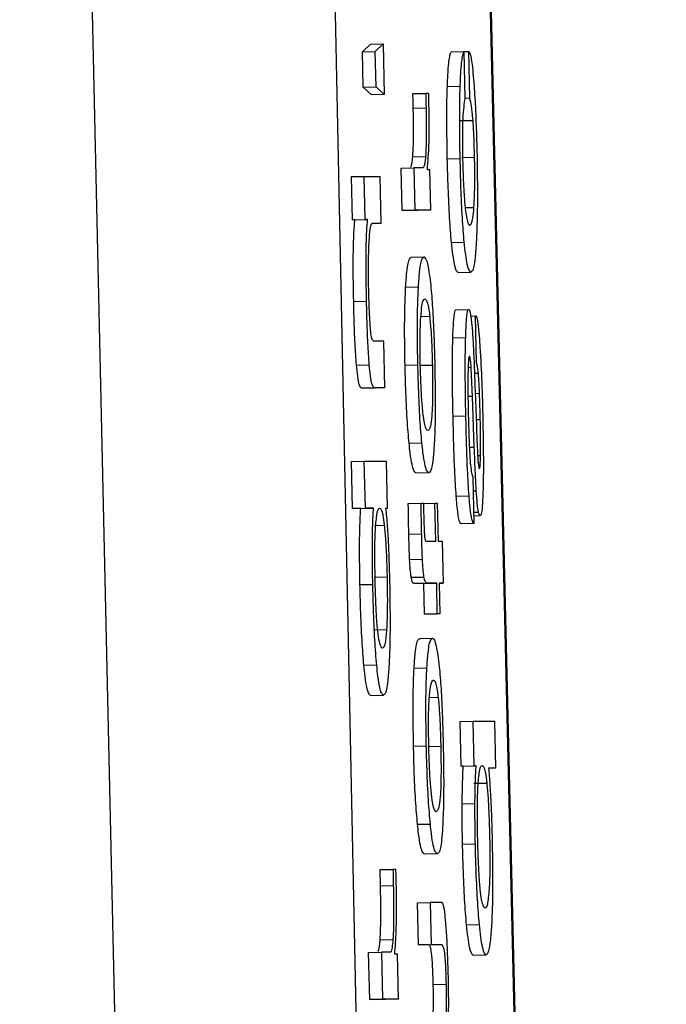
# Model space of a CAD drawing. Header units: inches. Extents: x 170 to 288, y 234 to 248.
# Tile 407 of 480: x 256.39484 to 256.40146, y 243.97929 to 243.98936. Entities that reach past the tile are written whole.
import ezdxf

# ---------------------------------------------------------------- set-up
doc = ezdxf.new("R2010")
doc.units = ezdxf.units.IN
doc.header["$LTSCALE"] = 0.25
doc.header["$MEASUREMENT"] = 0
doc.layers.add('STANDARD Z GUIDE MOTOR RH', color=7, linetype='Continuous')

msp = doc.modelspace()

# ---------------------------------------------------------------- linework, layer by layer
at = {"layer": 'STANDARD Z GUIDE MOTOR RH'}
for p, q in [((256.397288, 243.914163), (256.394841, 244.022283)), ((256.397394, 244.022241), (256.399617, 243.914149)), ((256.398873, 244.022257), (256.401442, 243.914155)), ((256.401455, 243.914149), (256.398887, 244.022241)), ((256.398347, 243.989034), (256.398428, 243.989113)), ((256.398428, 243.989113), (256.398559, 243.989116)), ((256.398478, 243.989036), (256.398559, 243.989116)), ((256.398559, 243.989116), (256.39857, 243.988595)), ((256.398347, 243.989034), (256.398478, 243.989036)), ((256.398355, 243.988672), (256.398347, 243.989034)), ((256.398486, 243.988675), (256.398478, 243.989036)), ((256.399254, 243.989034), (256.399385, 243.989037)), ((256.399385, 243.989037), (256.399396, 243.988558)), ((256.399385, 243.989035), (256.399434, 243.989037)), ((256.399444, 243.988558), (256.399434, 243.989037)), ((256.398355, 243.988672), (256.398486, 243.988675)), ((256.398439, 243.988592), (256.398355, 243.988672)), ((256.39857, 243.988595), (256.398486, 243.988675)), ((256.399216, 243.988677), (256.399347, 243.98868)), ((256.39857, 243.988595), (256.398439, 243.988592)), ((256.398863, 243.988605), (256.398994, 243.988608)), ((256.399024, 243.988608), (256.398994, 243.988608)), ((256.399444, 243.988558), (256.399396, 243.988557)), ((256.398867, 243.988457), (256.398998, 243.98846)), ((256.399347, 243.988329), (256.399478, 243.988332)), ((256.398862, 243.987958), (256.398993, 243.987961)), ((256.399215, 243.987939), (256.399347, 243.987942)), ((256.399363, 243.987951), (256.399494, 243.987954)), ((256.398743, 243.987842), (256.398874, 243.987845)), ((256.398753, 243.987411), (256.398743, 243.987842)), ((256.398874, 243.987845), (256.398884, 243.987414)), ((256.39896, 243.987845), (256.398874, 243.987845)), ((256.398234, 243.987757), (256.398365, 243.987759)), ((256.398244, 243.987313), (256.398234, 243.987757)), ((256.398365, 243.987759), (256.398528, 243.987759)), ((256.398375, 243.987316), (256.398365, 243.987759)), ((256.398539, 243.987281), (256.398528, 243.987759)), ((256.399038, 243.987827), (256.399011, 243.987827)), ((256.399047, 243.987414), (256.399038, 243.987827)), ((256.399398, 243.987439), (256.399488, 243.987441)), ((256.398753, 243.987411), (256.398884, 243.987414)), ((256.398916, 243.987411), (256.398753, 243.987411)), ((256.399047, 243.987414), (256.398884, 243.987414)), ((256.399047, 243.987414), (256.398916, 243.987411)), ((256.398244, 243.987313), (256.398375, 243.987316)), ((256.398269, 243.987313), (256.398244, 243.987313)), ((256.398269, 243.987313), (256.3984, 243.987316)), ((256.3984, 243.987316), (256.398375, 243.987316)), ((256.398451, 243.987279), (256.398539, 243.987281)), ((256.398455, 243.987281), (256.398539, 243.987281)), ((256.399257, 243.987083), (256.399388, 243.987086)), ((256.398846, 243.986931), (256.398977, 243.986934)), ((256.399326, 243.986777), (256.399456, 243.98678)), ((256.398789, 243.986626), (256.39892, 243.986629)), ((256.398258, 243.98648), (256.398389, 243.986483)), ((256.399303, 243.986395), (256.399434, 243.986398)), ((256.399454, 243.98633), (256.399503, 243.986331)), ((256.399503, 243.986331), (256.399509, 243.986331)), ((256.399513, 243.985852), (256.399503, 243.986331)), ((256.399035, 243.986325), (256.398939, 243.986323)), ((256.398566, 243.986074), (256.398461, 243.986074)), ((256.398576, 243.985595), (256.398566, 243.986074)), ((256.399271, 243.986106), (256.399403, 243.986109)), ((256.398286, 243.985829), (256.398417, 243.985832)), ((256.398783, 243.985829), (256.398914, 243.985831)), ((256.398931, 243.985826), (256.399062, 243.985829)), ((256.399428, 243.985805), (256.399458, 243.985806)), ((256.399493, 243.985744), (256.399533, 243.985745)), ((256.39834, 243.985592), (256.39847, 243.985595)), ((256.398445, 243.985592), (256.39834, 243.985592)), ((256.398576, 243.985595), (256.398445, 243.985592)), ((256.398576, 243.985595), (256.39847, 243.985595)), ((256.3995, 243.98556), (256.399513, 243.985206)), ((256.399501, 243.985539), (256.399545, 243.98554)), ((256.399427, 243.985509), (256.399472, 243.98551)), ((256.399491, 243.984989), (256.399472, 243.98551)), ((256.399274, 243.985305), (256.399405, 243.985308)), ((256.399511, 243.98527), (256.399553, 243.985271)), ((256.398824, 243.985029), (256.398955, 243.985032)), ((256.399441, 243.984988), (256.399491, 243.984989)), ((256.398235, 243.984841), (256.398366, 243.984844)), ((256.398246, 243.984362), (256.398235, 243.984841)), ((256.398366, 243.984844), (256.398593, 243.984844)), ((256.398377, 243.984365), (256.398366, 243.984844)), ((256.398603, 243.984365), (256.398593, 243.984844)), ((256.399526, 243.984903), (256.399555, 243.984904)), ((256.399027, 243.984727), (256.398896, 243.984724)), ((256.399538, 243.984777), (256.399543, 243.984767)), ((256.399476, 243.984685), (256.399487, 243.984206)), ((256.39948, 243.984541), (256.399512, 243.984542)), ((256.398816, 243.984412), (256.398947, 243.984415)), ((256.398947, 243.984415), (256.398972, 243.984415)), ((256.398972, 243.984413), (256.399088, 243.984415)), ((256.399088, 243.984415), (256.399113, 243.984415)), ((256.399097, 243.984027), (256.399088, 243.984415)), ((256.399113, 243.984415), (256.399122, 243.984027)), ((256.399307, 243.984487), (256.399438, 243.984489)), ((256.398246, 243.984362), (256.398377, 243.984365)), ((256.398329, 243.984362), (256.398246, 243.984362)), ((256.398329, 243.984362), (256.39846, 243.984365)), ((256.39846, 243.984365), (256.398377, 243.984365)), ((256.398584, 243.984365), (256.398603, 243.984365)), ((256.399485, 243.984324), (256.399535, 243.984325)), ((256.399485, 243.984287), (256.399551, 243.984288)), ((256.39857, 243.984187), (256.398475, 243.984185)), ((256.399487, 243.984206), (256.399356, 243.984203)), ((256.398822, 243.9841), (256.398953, 243.984103)), ((256.398997, 243.984027), (256.399097, 243.984027)), ((256.399122, 243.984027), (256.399163, 243.984027)), ((256.399163, 243.984027), (256.399173, 243.983596)), ((256.39883, 243.983839), (256.398961, 243.983842)), ((256.398599, 243.983659), (256.398468, 243.983656)), ((256.398846, 243.983658), (256.398976, 243.98366)), ((256.398322, 243.983582), (256.398453, 243.983585)), ((256.39888, 243.983593), (256.39901, 243.983596)), ((256.398975, 243.983593), (256.39888, 243.983593)), ((256.398975, 243.983593), (256.399107, 243.983596)), ((256.398982, 243.983279), (256.398975, 243.983593)), ((256.399107, 243.983596), (256.39901, 243.983596)), ((256.399113, 243.983282), (256.399107, 243.983596)), ((256.399132, 243.983596), (256.399138, 243.983282)), ((256.399173, 243.983596), (256.399132, 243.983596)), ((256.399132, 243.983595), (256.399173, 243.983596)), ((256.398982, 243.983279), (256.399113, 243.983282)), ((256.399008, 243.983279), (256.398982, 243.983279)), ((256.399138, 243.983282), (256.399008, 243.983279)), ((256.399138, 243.983282), (256.399113, 243.983282)), ((256.398463, 243.98312), (256.398594, 243.983123)), ((256.398933, 243.983032), (256.399063, 243.983035)), ((256.398362, 243.982757), (256.398493, 243.98276)), ((256.398875, 243.982727), (256.399006, 243.98273)), ((256.398431, 243.982449), (256.398562, 243.982452)), ((256.399122, 243.982426), (256.399026, 243.982424)), ((256.399348, 243.982183), (256.399479, 243.982186)), ((256.399358, 243.981726), (256.399348, 243.982183)), ((256.399479, 243.982186), (256.399703, 243.982186)), ((256.399489, 243.981729), (256.399479, 243.982186)), ((256.399713, 243.981707), (256.399703, 243.982186)), ((256.39887, 243.98193), (256.399, 243.981933)), ((256.399017, 243.981927), (256.399148, 243.98193)), ((256.399358, 243.981726), (256.399489, 243.981729)), ((256.399378, 243.981726), (256.399358, 243.981726)), ((256.399378, 243.981726), (256.39951, 243.981729)), ((256.39951, 243.981729), (256.399489, 243.981729)), ((256.399637, 243.981707), (256.399713, 243.981707)), ((256.399638, 243.981705), (256.399713, 243.981707)), ((256.399619, 243.981549), (256.399488, 243.981546)), ((256.399367, 243.981339), (256.399498, 243.981342)), ((256.398911, 243.98113), (256.399042, 243.981133)), ((256.399371, 243.980926), (256.399502, 243.980929)), ((256.399113, 243.980828), (256.398982, 243.980825)), ((256.398528, 243.980666), (256.398659, 243.980669)), ((256.398689, 243.980669), (256.398659, 243.980669)), ((256.398532, 243.980502), (256.398663, 243.980505)), ((256.39891, 243.980327), (256.399041, 243.98033)), ((256.398919, 243.979896), (256.39891, 243.980327)), ((256.399161, 243.98033), (256.399041, 243.98033)), ((256.399041, 243.98033), (256.39905, 243.979899)), ((256.399412, 243.980102), (256.399543, 243.980105)), ((256.398528, 243.979948), (256.398659, 243.979951)), ((256.398919, 243.979896), (256.39905, 243.979899)), ((256.399027, 243.979896), (256.398919, 243.979896)), ((256.399027, 243.979896), (256.399158, 243.979899)), ((256.39905, 243.979899), (256.399158, 243.979899)), ((256.39841, 243.979818), (256.398541, 243.979821)), ((256.398421, 243.979339), (256.39841, 243.979818)), ((256.398541, 243.979821), (256.398551, 243.979342)), ((256.398627, 243.979821), (256.398541, 243.979821)), ((256.398704, 243.979801), (256.398678, 243.979801)), ((256.398715, 243.979342), (256.398704, 243.979801)), ((256.39948, 243.979791), (256.399611, 243.979794)), ((256.399071, 243.97949), (256.399202, 243.979493)), ((256.398421, 243.979339), (256.398551, 243.979342)), ((256.398584, 243.979339), (256.398421, 243.979339)), ((256.398715, 243.979342), (256.398551, 243.979342)), ((256.398715, 243.979342), (256.398584, 243.979339))]:
    msp.add_line(p, q, dxfattribs=at)
for points, knots in [([(256.399216, 243.988677), (256.399218, 243.988735), (256.399224, 243.988882), (256.399239, 243.988989), (256.39925, 243.989022), (256.399254, 243.989034)], [0, 0, 0, 0, 0.297644, 0.76024, 1, 1, 1, 1]), ([(256.399347, 243.98868), (256.399349, 243.988738), (256.399356, 243.988885), (256.39937, 243.988992), (256.399381, 243.989025), (256.399385, 243.989037)], [0, 0, 0, 0, 0.297651, 0.760223, 1, 1, 1, 1]), ([(256.399434, 243.989037), (256.399439, 243.989031), (256.399451, 243.989016), (256.399469, 243.988913), (256.39948, 243.988794), (256.399484, 243.988749)], [0, 0, 0, 0, 0.310563, 0.736876, 1, 1, 1, 1]), ([(256.399484, 243.988749), (256.39949, 243.98867), (256.399501, 243.988511), (256.399512, 243.988233), (256.399517, 243.988055), (256.399519, 243.987979)], [0, 0, 0, 0, 0.365674, 0.730259, 1, 1, 1, 1]), ([(256.399215, 243.987939), (256.399213, 243.988069), (256.399209, 243.988309), (256.399211, 243.988552), (256.399215, 243.988655), (256.399216, 243.988677)], [0, 0, 0, 0, 0.484792, 0.890186, 1, 1, 1, 1]), ([(256.399347, 243.987942), (256.399344, 243.988072), (256.39934, 243.988312), (256.399343, 243.988555), (256.399346, 243.988658), (256.399347, 243.98868)], [0, 0, 0, 0, 0.4847974, 0.8901952, 1, 1, 1, 1]), ([(256.398867, 243.988457), (256.398867, 243.988472), (256.398866, 243.988503), (256.398865, 243.988552), (256.398864, 243.988586), (256.398863, 243.988605)], [0, 0, 0, 0, 0.3099074, 0.6197927, 1, 1, 1, 1]), ([(256.398994, 243.988608), (256.398995, 243.988593), (256.398996, 243.988562), (256.398996, 243.988513), (256.398997, 243.988479), (256.398998, 243.98846)], [0, 0, 0, 0, 0.309853, 0.61967, 1, 1, 1, 1]), ([(256.399029, 243.988449), (256.399028, 243.988467), (256.399027, 243.988503), (256.399026, 243.988556), (256.399025, 243.988591), (256.399024, 243.988608)], [0, 0, 0, 0, 0.337501, 0.668255, 1, 1, 1, 1]), ([(256.399396, 243.988558), (256.399391, 243.988531), (256.399383, 243.988482), (256.399375, 243.98839), (256.399372, 243.988322), (256.399372, 243.988308)], [0, 0, 0, 0, 0.48569, 0.89927, 1, 1, 1, 1]), ([(256.399478, 243.988332), (256.399476, 243.988362), (256.399468, 243.988449), (256.399457, 243.988513), (256.399448, 243.988545), (256.399444, 243.988558)], [0, 0, 0, 0, 0.239363, 0.70144, 1, 1, 1, 1]), ([(256.398862, 243.987958), (256.398864, 243.987999), (256.398869, 243.988079), (256.39887, 243.988261), (256.398868, 243.988392), (256.398867, 243.988457)], [0, 0, 0, 0, 0.335518, 0.673201, 1, 1, 1, 1]), ([(256.398998, 243.98846), (256.398999, 243.988391), (256.399001, 243.988251), (256.398999, 243.988073), (256.398995, 243.987996), (256.398993, 243.987961)], [0, 0, 0, 0, 0.349987, 0.702933, 1, 1, 1, 1]), ([(256.399011, 243.987827), (256.399018, 243.987909), (256.399027, 243.988021), (256.399032, 243.988262), (256.39903, 243.988385), (256.399029, 243.988449)], [0, 0, 0, 0, 0.5650187, 0.776275, 1, 1, 1, 1]), ([(256.399372, 243.988308), (256.399371, 243.988259), (256.399369, 243.98816), (256.39937, 243.988019), (256.399372, 243.987942), (256.399372, 243.987924)], [0, 0, 0, 0, 0.437562, 0.874698, 1, 1, 1, 1]), ([(256.399494, 243.987954), (256.399492, 243.988042), (256.399488, 243.988179), (256.399481, 243.988291), (256.399478, 243.988332)], [0, 0, 0, 0, 0.637052, 1, 1, 1, 1]), ([(256.398838, 243.987852), (256.398841, 243.987854), (256.398848, 243.987859), (256.398856, 243.987898), (256.398861, 243.987949), (256.398862, 243.987958)], [0, 0, 0, 0, 0.319382, 0.875236, 1, 1, 1, 1]), ([(256.398993, 243.987961), (256.39899, 243.987935), (256.398981, 243.987849), (256.398969, 243.987847), (256.39896, 243.987845)], [0, 0, 0, 0, 0.302304, 1, 1, 1, 1]), ([(256.399388, 243.987086), (256.399382, 243.987165), (256.399369, 243.987322), (256.399354, 243.987632), (256.399349, 243.987842), (256.399347, 243.987942)], [0, 0, 0, 0, 0.3449451, 0.6901417, 1, 1, 1, 1]), ([(256.399488, 243.987441), (256.39949, 243.987485), (256.399495, 243.987565), (256.399497, 243.98774), (256.399496, 243.987873), (256.399494, 243.987944), (256.399494, 243.987954)], [0, 0, 0, 0, 0.353553, 0.652447, 0.950859, 1, 1, 1, 1]), ([(256.399519, 243.987979), (256.399521, 243.98785), (256.399525, 243.98759), (256.399521, 243.987292), (256.399515, 243.987157), (256.399513, 243.987109)], [0, 0, 0, 0, 0.390218, 0.783028, 1, 1, 1, 1]), ([(256.399257, 243.987083), (256.399251, 243.987162), (256.399238, 243.987319), (256.399224, 243.987629), (256.399218, 243.987839), (256.399215, 243.987939)], [0, 0, 0, 0, 0.344942, 0.690135, 1, 1, 1, 1]), ([(256.399372, 243.987924), (256.399374, 243.987854), (256.399378, 243.987724), (256.399387, 243.987555), (256.399395, 243.987469), (256.399399, 243.987432), (256.399399, 243.987428)], [0, 0, 0, 0, 0.357897, 0.660974, 0.963423, 1, 1, 1, 1]), ([(256.399445, 243.987258), (256.399451, 243.987262), (256.399462, 243.987269), (256.399477, 243.987325), (256.399484, 243.987402), (256.399488, 243.987441)], [0, 0, 0, 0, 0.379897, 0.683973, 1, 1, 1, 1]), ([(256.399399, 243.987428), (256.399408, 243.987371), (256.399423, 243.987267), (256.399438, 243.987261), (256.399445, 243.987258)], [0, 0, 0, 0, 0.540562, 1, 1, 1, 1]), ([(256.398258, 243.98648), (256.398255, 243.986612), (256.398251, 243.986835), (256.398256, 243.987107), (256.398263, 243.987242), (256.398268, 243.987298), (256.398269, 243.987313)], [0, 0, 0, 0, 0.386119, 0.648571, 0.910682, 1, 1, 1, 1]), ([(256.398389, 243.986483), (256.398386, 243.986615), (256.398382, 243.986838), (256.398387, 243.98711), (256.398393, 243.987245), (256.398399, 243.987301), (256.3984, 243.987316)], [0, 0, 0, 0, 0.386117, 0.648569, 0.910669, 1, 1, 1, 1]), ([(256.398418, 243.987126), (256.398419, 243.987151), (256.398423, 243.987208), (256.398429, 243.987235), (256.398432, 243.987251)], [0, 0, 0, 0, 0.438055, 1, 1, 1, 1]), ([(256.398432, 243.987251), (256.398436, 243.98726), (256.398443, 243.98728), (256.398451, 243.98728), (256.398455, 243.987281)], [0, 0, 0, 0, 0.497004, 1, 1, 1, 1]), ([(256.398412, 243.986582), (256.39841, 243.986653), (256.398408, 243.986794), (256.39841, 243.986987), (256.398415, 243.987079), (256.398418, 243.987126)], [0, 0, 0, 0, 0.32711, 0.65525, 1, 1, 1, 1]), ([(256.399326, 243.986777), (256.399313, 243.986786), (256.399291, 243.986802), (256.399268, 243.986997), (256.399257, 243.987083)], [0, 0, 0, 0, 0.5545274, 1, 1, 1, 1]), ([(256.399456, 243.98678), (256.399444, 243.986789), (256.399421, 243.986805), (256.399398, 243.987), (256.399388, 243.987086)], [0, 0, 0, 0, 0.5545274, 1, 1, 1, 1]), ([(256.399513, 243.987109), (256.399509, 243.987043), (256.399498, 243.986879), (256.399477, 243.98679), (256.399461, 243.986782), (256.399456, 243.98678)], [0, 0, 0, 0, 0.305735, 0.7706448, 1, 1, 1, 1]), ([(256.39892, 243.986629), (256.398924, 243.986683), (256.398934, 243.986833), (256.398955, 243.986921), (256.398971, 243.98693), (256.398977, 243.986934)], [0, 0, 0, 0, 0.264143, 0.726637, 1, 1, 1, 1]), ([(256.398977, 243.986934), (256.39899, 243.986924), (256.399013, 243.986908), (256.399036, 243.986722), (256.399046, 243.986642)], [0, 0, 0, 0, 0.564824, 1, 1, 1, 1]), ([(256.398789, 243.986626), (256.398793, 243.98668), (256.398803, 243.986831), (256.398824, 243.986918), (256.39884, 243.986927), (256.398846, 243.986931)], [0, 0, 0, 0, 0.264143, 0.726653, 1, 1, 1, 1]), ([(256.399046, 243.986642), (256.399052, 243.98657), (256.399065, 243.986427), (256.399079, 243.986133), (256.399084, 243.985929), (256.399087, 243.985831)], [0, 0, 0, 0, 0.3415414, 0.6840835, 1, 1, 1, 1]), ([(256.398429, 243.986203), (256.398426, 243.986239), (256.398421, 243.98631), (256.398415, 243.986446), (256.398413, 243.986537), (256.398412, 243.986582)], [0, 0, 0, 0, 0.336408, 0.671132, 1, 1, 1, 1]), ([(256.398783, 243.985829), (256.398781, 243.985943), (256.398777, 243.986174), (256.398781, 243.98645), (256.398787, 243.986576), (256.398789, 243.986626)], [0, 0, 0, 0, 0.374299, 0.750796, 1, 1, 1, 1]), ([(256.398914, 243.985831), (256.398912, 243.985946), (256.398908, 243.986177), (256.398912, 243.986452), (256.398918, 243.986579), (256.39892, 243.986629)], [0, 0, 0, 0, 0.374298, 0.750796, 1, 1, 1, 1]), ([(256.398286, 243.985829), (256.398281, 243.9859), (256.398271, 243.986041), (256.398262, 243.986276), (256.398259, 243.986422), (256.398258, 243.98648)], [0, 0, 0, 0, 0.378688, 0.755762, 1, 1, 1, 1]), ([(256.398417, 243.985832), (256.398412, 243.985903), (256.398402, 243.986044), (256.398394, 243.986279), (256.39839, 243.986425), (256.398389, 243.986483)], [0, 0, 0, 0, 0.378688, 0.755762, 1, 1, 1, 1]), ([(256.398944, 243.986314), (256.398948, 243.986359), (256.398958, 243.986483), (256.398975, 243.986501), (256.398986, 243.986502), (256.398987, 243.986503)], [0, 0, 0, 0, 0.333374, 0.921973, 1, 1, 1, 1]), ([(256.398987, 243.986503), (256.398994, 243.986499), (256.399008, 243.98649), (256.399024, 243.986417), (256.399034, 243.986336), (256.399035, 243.986325)], [0, 0, 0, 0, 0.408996, 0.922281, 1, 1, 1, 1]), ([(256.399271, 243.986106), (256.399274, 243.986173), (256.39928, 243.986309), (256.399292, 243.986387), (256.399301, 243.986393), (256.399303, 243.986395)], [0, 0, 0, 0, 0.407005, 0.816723, 1, 1, 1, 1]), ([(256.399403, 243.986109), (256.399405, 243.986176), (256.399411, 243.986311), (256.399423, 243.98639), (256.399432, 243.986396), (256.399434, 243.986398)], [0, 0, 0, 0, 0.407013, 0.816635, 1, 1, 1, 1]), ([(256.399434, 243.986398), (256.399436, 243.986397), (256.399441, 243.986394), (256.399447, 243.986374), (256.39945, 243.986363)], [0, 0, 0, 0, 0.436232, 1, 1, 1, 1]), ([(256.39945, 243.986363), (256.399455, 243.986336), (256.399463, 243.986288), (256.399471, 243.986182), (256.399474, 243.986136)], [0, 0, 0, 0, 0.566329, 1, 1, 1, 1]), ([(256.399509, 243.986331), (256.399514, 243.986319), (256.399524, 243.986296), (256.399538, 243.986176), (256.399545, 243.986074), (256.399548, 243.986031)], [0, 0, 0, 0, 0.368201, 0.737037, 1, 1, 1, 1]), ([(256.398939, 243.985831), (256.398938, 243.985897), (256.398936, 243.986029), (256.398938, 243.986198), (256.398942, 243.986277), (256.398944, 243.986314)], [0, 0, 0, 0, 0.347864, 0.69731, 1, 1, 1, 1]), ([(256.399035, 243.986325), (256.399039, 243.986283), (256.399048, 243.9862), (256.399057, 243.986019), (256.39906, 243.985891), (256.399062, 243.985829)], [0, 0, 0, 0, 0.3391602, 0.6800926, 1, 1, 1, 1]), ([(256.398461, 243.986074), (256.398454, 243.986078), (256.398445, 243.986083), (256.398434, 243.986148), (256.39843, 243.986191), (256.398429, 243.986203)], [0, 0, 0, 0, 0.611589, 0.887062, 1, 1, 1, 1]), ([(256.399474, 243.986136), (256.399478, 243.986076), (256.399488, 243.985894), (256.399495, 243.985694), (256.3995, 243.98556)], [0, 0, 0, 0, 0.3300333, 1, 1, 1, 1]), ([(256.399274, 243.985305), (256.399271, 243.98545), (256.399266, 243.985702), (256.399268, 243.98597), (256.399271, 243.986079), (256.399271, 243.986106)], [0, 0, 0, 0, 0.504596, 0.879494, 1, 1, 1, 1]), ([(256.399405, 243.985308), (256.399402, 243.985453), (256.399398, 243.985704), (256.399399, 243.985973), (256.399402, 243.986082), (256.399403, 243.986109)], [0, 0, 0, 0, 0.5045838, 0.8794332, 1, 1, 1, 1]), ([(256.399548, 243.986031), (256.399552, 243.985965), (256.399563, 243.985793), (256.399572, 243.985529), (256.399577, 243.985345), (256.399578, 243.985288)], [0, 0, 0, 0, 0.2966289, 0.7815584, 1, 1, 1, 1]), ([(256.39834, 243.985592), (256.398331, 243.985597), (256.398318, 243.985607), (256.3983, 243.985692), (256.39829, 243.985788), (256.398286, 243.985829)], [0, 0, 0, 0, 0.470164, 0.777194, 1, 1, 1, 1]), ([(256.39847, 243.985595), (256.398462, 243.9856), (256.398449, 243.985609), (256.39843, 243.985695), (256.398421, 243.985791), (256.398417, 243.985832)], [0, 0, 0, 0, 0.470151, 0.777212, 1, 1, 1, 1]), ([(256.398824, 243.985029), (256.398818, 243.985106), (256.398804, 243.985261), (256.39879, 243.985555), (256.398785, 243.985748), (256.398783, 243.985829)], [0, 0, 0, 0, 0.3681347, 0.7380957, 1, 1, 1, 1]), ([(256.398955, 243.985032), (256.398948, 243.985109), (256.398935, 243.985264), (256.398921, 243.985558), (256.398916, 243.985751), (256.398914, 243.985831)], [0, 0, 0, 0, 0.3681367, 0.7380848, 1, 1, 1, 1]), ([(256.398965, 243.985346), (256.398961, 243.985394), (256.398952, 243.98549), (256.398944, 243.985671), (256.398941, 243.985787), (256.398939, 243.985831)], [0, 0, 0, 0, 0.381825, 0.766971, 1, 1, 1, 1]), ([(256.399062, 243.985829), (256.399063, 243.985741), (256.399066, 243.985593), (256.399063, 243.985414), (256.399056, 243.98528), (256.39904, 243.985173), (256.399025, 243.985164), (256.399015, 243.985158)], [0, 0, 0, 0, 0.19165, 0.321565, 0.451198, 0.660077, 1, 1, 1, 1]), ([(256.399087, 243.985831), (256.399089, 243.98571), (256.399093, 243.985465), (256.39909, 243.985189), (256.399084, 243.985067), (256.399082, 243.985025)], [0, 0, 0, 0, 0.39572, 0.794649, 1, 1, 1, 1]), ([(256.399441, 243.985919), (256.399439, 243.985916), (256.399434, 243.985909), (256.39943, 243.985851), (256.399428, 243.985793), (256.399427, 243.985764)], [0, 0, 0, 0, 0.339347, 0.679761, 1, 1, 1, 1]), ([(256.399448, 243.985898), (256.399447, 243.985902), (256.399446, 243.985908), (256.399444, 243.985917), (256.399442, 243.985918), (256.399441, 243.985919)], [0, 0, 0, 0, 0.307056, 0.61417, 1, 1, 1, 1]), ([(256.399458, 243.985806), (256.399458, 243.985817), (256.399456, 243.985847), (256.399452, 243.985877), (256.399449, 243.985892), (256.399448, 243.985898)], [0, 0, 0, 0, 0.244901, 0.674248, 1, 1, 1, 1]), ([(256.399533, 243.985745), (256.399531, 243.985762), (256.399527, 243.985802), (256.39952, 243.985832), (256.399516, 243.985845), (256.399513, 243.985852)], [0, 0, 0, 0, 0.2798801, 0.6355471, 1, 1, 1, 1]), ([(256.399427, 243.985764), (256.399426, 243.985703), (256.399425, 243.985569), (256.399428, 243.985416), (256.399429, 243.985333)], [0, 0, 0, 0, 0.4553494, 1, 1, 1, 1]), ([(256.399472, 243.98551), (256.39947, 243.985561), (256.399466, 243.985664), (256.399461, 243.985758), (256.399458, 243.985806)], [0, 0, 0, 0, 0.495951, 1, 1, 1, 1]), ([(256.399545, 243.98554), (256.399542, 243.985595), (256.399539, 243.98567), (256.399534, 243.985729), (256.399533, 243.985745)], [0, 0, 0, 0, 0.734324, 1, 1, 1, 1]), ([(256.399553, 243.985271), (256.399552, 243.985316), (256.39955, 243.985407), (256.399546, 243.985495), (256.399545, 243.98554)], [0, 0, 0, 0, 0.4940176, 1, 1, 1, 1]), ([(256.399015, 243.985158), (256.39901, 243.985161), (256.398995, 243.985169), (256.398977, 243.985238), (256.398967, 243.985331), (256.398965, 243.985346)], [0, 0, 0, 0, 0.374967, 0.897082, 1, 1, 1, 1]), ([(256.399429, 243.985333), (256.399431, 243.985272), (256.399435, 243.985131), (256.399441, 243.984974), (256.399446, 243.984893), (256.399447, 243.984879)], [0, 0, 0, 0, 0.384703, 0.891293, 1, 1, 1, 1]), ([(256.399307, 243.984487), (256.399301, 243.984573), (256.399288, 243.98478), (256.399279, 243.985078), (256.399275, 243.985264), (256.399274, 243.985305)], [0, 0, 0, 0, 0.355697, 0.857947, 1, 1, 1, 1]), ([(256.399438, 243.984489), (256.399432, 243.984576), (256.399419, 243.984783), (256.39941, 243.985081), (256.399406, 243.985267), (256.399405, 243.985308)], [0, 0, 0, 0, 0.355697, 0.857947, 1, 1, 1, 1]), ([(256.399555, 243.984904), (256.399556, 243.984956), (256.399557, 243.985069), (256.399555, 243.9852), (256.399553, 243.985271)], [0, 0, 0, 0, 0.458318, 1, 1, 1, 1]), ([(256.399578, 243.985288), (256.399581, 243.985148), (256.399585, 243.984906), (256.399584, 243.984664), (256.399581, 243.984569), (256.399581, 243.984554)], [0, 0, 0, 0, 0.5348361, 0.9265016, 1, 1, 1, 1]), ([(256.399513, 243.985206), (256.399515, 243.985144), (256.399519, 243.985033), (256.399525, 243.984907), (256.399529, 243.984854), (256.399529, 243.984843)], [0, 0, 0, 0, 0.493541, 0.893981, 1, 1, 1, 1]), ([(256.398896, 243.984724), (256.398888, 243.984729), (256.398869, 243.98474), (256.398844, 243.984849), (256.398828, 243.984995), (256.398824, 243.985029)], [0, 0, 0, 0, 0.3323396, 0.8446637, 1, 1, 1, 1]), ([(256.399027, 243.984727), (256.399019, 243.984732), (256.399, 243.984743), (256.398975, 243.984852), (256.398959, 243.984998), (256.398955, 243.985032)], [0, 0, 0, 0, 0.332322, 0.844646, 1, 1, 1, 1]), ([(256.399082, 243.985025), (256.399078, 243.98497), (256.399068, 243.984824), (256.399048, 243.984739), (256.399033, 243.98473), (256.399027, 243.984727)], [0, 0, 0, 0, 0.271133, 0.727269, 1, 1, 1, 1]), ([(256.399512, 243.984542), (256.399508, 243.9846), (256.399501, 243.984741), (256.399495, 243.984897), (256.399491, 243.984989)], [0, 0, 0, 0, 0.4125834, 1, 1, 1, 1]), ([(256.399447, 243.984879), (256.399449, 243.984845), (256.399456, 243.984767), (256.399466, 243.984707), (256.399473, 243.984692), (256.399476, 243.984685)], [0, 0, 0, 0, 0.294144, 0.667638, 1, 1, 1, 1]), ([(256.399529, 243.984843), (256.39953, 243.984835), (256.399531, 243.984818), (256.399535, 243.984794), (256.399537, 243.984783), (256.399538, 243.984777)], [0, 0, 0, 0, 0.236246, 0.531095, 1, 1, 1, 1]), ([(256.399543, 243.984767), (256.399545, 243.98477), (256.399549, 243.984776), (256.399553, 243.984827), (256.399555, 243.984878), (256.399555, 243.984904)], [0, 0, 0, 0, 0.331793, 0.664612, 1, 1, 1, 1]), ([(256.399535, 243.984325), (256.399531, 243.984349), (256.399522, 243.984396), (256.399515, 243.984495), (256.399512, 243.984542)], [0, 0, 0, 0, 0.531513, 1, 1, 1, 1]), ([(256.399581, 243.984554), (256.399578, 243.984496), (256.399574, 243.984378), (256.399563, 243.984298), (256.399554, 243.984291), (256.399551, 243.984288)], [0, 0, 0, 0, 0.369256, 0.739724, 1, 1, 1, 1]), ([(256.398953, 243.984103), (256.398952, 243.984155), (256.398949, 243.984259), (256.398948, 243.984363), (256.398947, 243.984415)], [0, 0, 0, 0, 0.499085, 1, 1, 1, 1]), ([(256.398972, 243.984415), (256.398972, 243.984397), (256.398973, 243.984362), (256.398973, 243.984309), (256.398974, 243.984274), (256.398974, 243.984256)], [0, 0, 0, 0, 0.33668, 0.667414, 1, 1, 1, 1]), ([(256.399356, 243.984203), (256.399348, 243.984213), (256.399334, 243.984229), (256.399317, 243.984363), (256.399309, 243.984457), (256.399307, 243.984487)], [0, 0, 0, 0, 0.4994814, 0.8410986, 1, 1, 1, 1]), ([(256.399487, 243.984206), (256.399479, 243.984216), (256.399465, 243.984232), (256.399448, 243.984366), (256.39944, 243.98446), (256.399438, 243.984489)], [0, 0, 0, 0, 0.499468, 0.841119, 1, 1, 1, 1]), ([(256.398322, 243.983582), (256.39832, 243.983691), (256.398316, 243.983909), (256.39832, 243.984183), (256.398326, 243.984308), (256.398329, 243.984362)], [0, 0, 0, 0, 0.358601, 0.719205, 1, 1, 1, 1]), ([(256.398453, 243.983585), (256.398451, 243.983694), (256.398447, 243.983912), (256.398451, 243.984186), (256.398457, 243.98431), (256.39846, 243.984365)], [0, 0, 0, 0, 0.358601, 0.719205, 1, 1, 1, 1]), ([(256.398481, 243.984173), (256.398487, 243.984229), (256.398498, 243.984351), (256.398514, 243.984359), (256.398523, 243.984363)], [0, 0, 0, 0, 0.456562, 1, 1, 1, 1]), ([(256.398523, 243.984363), (256.398529, 243.984359), (256.398543, 243.984351), (256.39856, 243.98428), (256.398569, 243.984199), (256.39857, 243.984187)], [0, 0, 0, 0, 0.407554, 0.912646, 1, 1, 1, 1]), ([(256.398584, 243.984365), (256.398587, 243.984337), (256.398596, 243.984265), (256.398603, 243.984146), (256.398608, 243.984073)], [0, 0, 0, 0, 0.38547, 1, 1, 1, 1]), ([(256.398822, 243.9841), (256.39882, 243.984152), (256.398818, 243.984257), (256.398817, 243.98436), (256.398816, 243.984412)], [0, 0, 0, 0, 0.4990697, 1, 1, 1, 1]), ([(256.399551, 243.984288), (256.399548, 243.984289), (256.399543, 243.984292), (256.399538, 243.984314), (256.399535, 243.984325)], [0, 0, 0, 0, 0.494143, 1, 1, 1, 1]), ([(256.398974, 243.984256), (256.398975, 243.984236), (256.398976, 243.98419), (256.398979, 243.984128), (256.398981, 243.984095), (256.398981, 243.984084)], [0, 0, 0, 0, 0.3146, 0.762704, 1, 1, 1, 1]), ([(256.398477, 243.983637), (256.398476, 243.983715), (256.398473, 243.98386), (256.398475, 243.984049), (256.398479, 243.984132), (256.398481, 243.984173)], [0, 0, 0, 0, 0.376566, 0.692906, 1, 1, 1, 1]), ([(256.39857, 243.984187), (256.398575, 243.98414), (256.398584, 243.984045), (256.398594, 243.983851), (256.398597, 243.983718), (256.398599, 243.983659)], [0, 0, 0, 0, 0.356849, 0.715979, 1, 1, 1, 1]), ([(256.398608, 243.984073), (256.398611, 243.984017), (256.398618, 243.983871), (256.398622, 243.983708), (256.398625, 243.983607)], [0, 0, 0, 0, 0.382018, 1, 1, 1, 1]), ([(256.39883, 243.983839), (256.398829, 243.983863), (256.398827, 243.98391), (256.398824, 243.983998), (256.398822, 243.984061), (256.398822, 243.9841)], [0, 0, 0, 0, 0.283168, 0.566222, 1, 1, 1, 1]), ([(256.398961, 243.983842), (256.39896, 243.983866), (256.398958, 243.983913), (256.398955, 243.984), (256.398954, 243.984064), (256.398953, 243.984103)], [0, 0, 0, 0, 0.283168, 0.566222, 1, 1, 1, 1]), ([(256.398981, 243.984084), (256.398983, 243.984073), (256.398986, 243.984041), (256.398991, 243.984029), (256.398995, 243.984028), (256.398997, 243.984027)], [0, 0, 0, 0, 0.217312, 0.64947, 1, 1, 1, 1]), ([(256.398846, 243.983658), (256.398843, 243.983682), (256.398837, 243.983727), (256.398832, 243.983804), (256.39883, 243.983839)], [0, 0, 0, 0, 0.536805, 1, 1, 1, 1]), ([(256.398976, 243.98366), (256.398973, 243.983685), (256.398968, 243.983729), (256.398963, 243.983807), (256.398961, 243.983842)], [0, 0, 0, 0, 0.536822, 1, 1, 1, 1]), ([(256.398553, 243.982931), (256.398543, 243.982938), (256.398529, 243.982948), (256.398509, 243.983058), (256.398495, 243.983194), (256.398483, 243.983392), (256.398479, 243.983548), (256.398477, 243.983637)], [0, 0, 0, 0, 0.343676, 0.518237, 0.663612, 0.809649, 1, 1, 1, 1]), ([(256.398599, 243.983659), (256.3986, 243.983583), (256.398603, 243.983428), (256.3986, 243.983241), (256.398596, 243.983157), (256.398594, 243.983123)], [0, 0, 0, 0, 0.3684807, 0.7399205, 1, 1, 1, 1]), ([(256.39888, 243.983593), (256.398875, 243.983594), (256.398868, 243.983596), (256.398856, 243.983607), (256.398849, 243.983641), (256.398846, 243.983658)], [0, 0, 0, 0, 0.3920347, 0.6927467, 1, 1, 1, 1]), ([(256.39901, 243.983596), (256.399006, 243.983597), (256.398999, 243.983599), (256.398987, 243.98361), (256.39898, 243.983644), (256.398976, 243.98366)], [0, 0, 0, 0, 0.392, 0.692714, 1, 1, 1, 1]), ([(256.398362, 243.982757), (256.398355, 243.982838), (256.398342, 243.983001), (256.398329, 243.983301), (256.398324, 243.983498), (256.398322, 243.983582)], [0, 0, 0, 0, 0.3639314, 0.7286313, 1, 1, 1, 1]), ([(256.398493, 243.98276), (256.398486, 243.982841), (256.398473, 243.983004), (256.39846, 243.983304), (256.398455, 243.983501), (256.398453, 243.983585)], [0, 0, 0, 0, 0.363963, 0.728644, 1, 1, 1, 1]), ([(256.398625, 243.983607), (256.398627, 243.983483), (256.398631, 243.983235), (256.398628, 243.982944), (256.398622, 243.982813), (256.398619, 243.982764)], [0, 0, 0, 0, 0.382708, 0.768187, 1, 1, 1, 1]), ([(256.398594, 243.983123), (256.39859, 243.98307), (256.398578, 243.982944), (256.398562, 243.982936), (256.398553, 243.982931)], [0, 0, 0, 0, 0.41635, 1, 1, 1, 1]), ([(256.398875, 243.982727), (256.398879, 243.982782), (256.39889, 243.982932), (256.39891, 243.983019), (256.398927, 243.983028), (256.398933, 243.983032)], [0, 0, 0, 0, 0.264152, 0.726709, 1, 1, 1, 1]), ([(256.399006, 243.98273), (256.39901, 243.982785), (256.399021, 243.982935), (256.399041, 243.983022), (256.399058, 243.983031), (256.399064, 243.983035)], [0, 0, 0, 0, 0.2641431, 0.7267061, 1, 1, 1, 1]), ([(256.399064, 243.983035), (256.399076, 243.983025), (256.399099, 243.983009), (256.399122, 243.982824), (256.399132, 243.982743)], [0, 0, 0, 0, 0.564827, 1, 1, 1, 1]), ([(256.398431, 243.982449), (256.398424, 243.982454), (256.398406, 243.982464), (256.398381, 243.982568), (256.398366, 243.982717), (256.398362, 243.982757)], [0, 0, 0, 0, 0.320565, 0.814166, 1, 1, 1, 1]), ([(256.398562, 243.982452), (256.398555, 243.982457), (256.398537, 243.982467), (256.398513, 243.982571), (256.398497, 243.98272), (256.398493, 243.98276)], [0, 0, 0, 0, 0.320566, 0.814148, 1, 1, 1, 1]), ([(256.398619, 243.982764), (256.398615, 243.982705), (256.398604, 243.982548), (256.398584, 243.982463), (256.398567, 243.982455), (256.398562, 243.982452)], [0, 0, 0, 0, 0.28538, 0.755063, 1, 1, 1, 1]), ([(256.39887, 243.98193), (256.398868, 243.982045), (256.398864, 243.982275), (256.398867, 243.982551), (256.398873, 243.982677), (256.398875, 243.982727)], [0, 0, 0, 0, 0.374301, 0.750812, 1, 1, 1, 1]), ([(256.399, 243.981933), (256.398999, 243.982047), (256.398995, 243.982278), (256.398998, 243.982554), (256.399004, 243.98268), (256.399006, 243.98273)], [0, 0, 0, 0, 0.374296, 0.750802, 1, 1, 1, 1]), ([(256.399132, 243.982743), (256.399139, 243.982671), (256.399152, 243.982528), (256.399165, 243.982234), (256.399171, 243.98203), (256.399173, 243.981933)], [0, 0, 0, 0, 0.341559, 0.684075, 1, 1, 1, 1]), ([(256.39903, 243.982415), (256.399034, 243.98246), (256.399045, 243.982584), (256.399061, 243.982602), (256.399073, 243.982604), (256.399074, 243.982604)], [0, 0, 0, 0, 0.333366, 0.921951, 1, 1, 1, 1]), ([(256.399074, 243.982604), (256.39908, 243.9826), (256.399094, 243.982591), (256.399112, 243.982518), (256.39912, 243.982437), (256.399122, 243.982426)], [0, 0, 0, 0, 0.408978, 0.922305, 1, 1, 1, 1]), ([(256.399026, 243.981933), (256.399025, 243.981998), (256.399022, 243.98213), (256.399024, 243.982299), (256.399028, 243.982378), (256.39903, 243.982415)], [0, 0, 0, 0, 0.34793, 0.697388, 1, 1, 1, 1]), ([(256.399122, 243.982426), (256.399126, 243.982385), (256.399134, 243.982301), (256.399143, 243.98212), (256.399146, 243.981992), (256.399148, 243.98193)], [0, 0, 0, 0, 0.339145, 0.680107, 1, 1, 1, 1]), ([(256.398911, 243.98113), (256.398904, 243.981207), (256.39889, 243.981363), (256.398876, 243.981657), (256.398872, 243.98185), (256.39887, 243.98193)], [0, 0, 0, 0, 0.368147, 0.738078, 1, 1, 1, 1]), ([(256.399042, 243.981133), (256.399035, 243.98121), (256.399021, 243.981366), (256.399008, 243.98166), (256.399003, 243.981853), (256.399, 243.981933)], [0, 0, 0, 0, 0.368162, 0.738073, 1, 1, 1, 1]), ([(256.399052, 243.981447), (256.399047, 243.981495), (256.399039, 243.981591), (256.39903, 243.981772), (256.399027, 243.981889), (256.399026, 243.981933)], [0, 0, 0, 0, 0.381892, 0.767007, 1, 1, 1, 1]), ([(256.399148, 243.98193), (256.39915, 243.981842), (256.399152, 243.981694), (256.399149, 243.981515), (256.399142, 243.981381), (256.399126, 243.981274), (256.399111, 243.981265), (256.399102, 243.981259)], [0, 0, 0, 0, 0.191636, 0.321543, 0.451222, 0.660097, 1, 1, 1, 1]), ([(256.399173, 243.981933), (256.399175, 243.981811), (256.39918, 243.981567), (256.399176, 243.98129), (256.39917, 243.981168), (256.399168, 243.981126)], [0, 0, 0, 0, 0.395747, 0.794704, 1, 1, 1, 1]), ([(256.399367, 243.981339), (256.399368, 243.981419), (256.399371, 243.981565), (256.399376, 243.981676), (256.399378, 243.981726)], [0, 0, 0, 0, 0.548037, 1, 1, 1, 1]), ([(256.399498, 243.981342), (256.399499, 243.981422), (256.399501, 243.981568), (256.399507, 243.981679), (256.39951, 243.981729)], [0, 0, 0, 0, 0.548027, 1, 1, 1, 1]), ([(256.39953, 243.981538), (256.399535, 243.981594), (256.399547, 243.981721), (256.399563, 243.981728), (256.399572, 243.981732)], [0, 0, 0, 0, 0.444382, 1, 1, 1, 1]), ([(256.399572, 243.981732), (256.399578, 243.981728), (256.399592, 243.98172), (256.399608, 243.981647), (256.399618, 243.981561), (256.399619, 243.981549)], [0, 0, 0, 0, 0.370069, 0.907303, 1, 1, 1, 1]), ([(256.399637, 243.981707), (256.399642, 243.981652), (256.399651, 243.981542), (256.399658, 243.981406), (256.399662, 243.981337)], [0, 0, 0, 0, 0.492818, 1, 1, 1, 1]), ([(256.399525, 243.981011), (256.399524, 243.981085), (256.399522, 243.981235), (256.399524, 243.981419), (256.399528, 243.981502), (256.39953, 243.981538)], [0, 0, 0, 0, 0.3627653, 0.7279404, 1, 1, 1, 1]), ([(256.399619, 243.981549), (256.399624, 243.981504), (256.399632, 243.981413), (256.399642, 243.981217), (256.399646, 243.981079), (256.399648, 243.981011)], [0, 0, 0, 0, 0.3372769, 0.6760506, 1, 1, 1, 1]), ([(256.399102, 243.981259), (256.399096, 243.981262), (256.399081, 243.98127), (256.399064, 243.981339), (256.399054, 243.981432), (256.399052, 243.981447)], [0, 0, 0, 0, 0.374913, 0.89712, 1, 1, 1, 1]), ([(256.399371, 243.980926), (256.39937, 243.980981), (256.399367, 243.981124), (256.399367, 243.981258), (256.399367, 243.981339)], [0, 0, 0, 0, 0.391552, 1, 1, 1, 1]), ([(256.399502, 243.980929), (256.399501, 243.980984), (256.399498, 243.981127), (256.399498, 243.981261), (256.399498, 243.981342)], [0, 0, 0, 0, 0.391551, 1, 1, 1, 1]), ([(256.399662, 243.981337), (256.399664, 243.981288), (256.399669, 243.981168), (256.399672, 243.981041), (256.399674, 243.980966)], [0, 0, 0, 0, 0.408168, 1, 1, 1, 1]), ([(256.398982, 243.980825), (256.398975, 243.98083), (256.398955, 243.980841), (256.39893, 243.98095), (256.398914, 243.981096), (256.398911, 243.98113)], [0, 0, 0, 0, 0.3323376, 0.8446594, 1, 1, 1, 1]), ([(256.399113, 243.980828), (256.399105, 243.980833), (256.399086, 243.980844), (256.399061, 243.980953), (256.399045, 243.981099), (256.399042, 243.981133)], [0, 0, 0, 0, 0.332326, 0.844657, 1, 1, 1, 1]), ([(256.399168, 243.981126), (256.399165, 243.981071), (256.399155, 243.980925), (256.399135, 243.98084), (256.399119, 243.980831), (256.399113, 243.980828)], [0, 0, 0, 0, 0.271114, 0.727288, 1, 1, 1, 1]), ([(256.399602, 243.980273), (256.39959, 243.980282), (256.399573, 243.980295), (256.399552, 243.980456), (256.399539, 243.980617), (256.399531, 243.980812), (256.399527, 243.980944), (256.399525, 243.981011)], [0, 0, 0, 0, 0.407741, 0.562636, 0.71882, 0.857651, 1, 1, 1, 1]), ([(256.399648, 243.981011), (256.399649, 243.980932), (256.399652, 243.980773), (256.39965, 243.980583), (256.399645, 243.9805), (256.399643, 243.980467)], [0, 0, 0, 0, 0.37521, 0.753551, 1, 1, 1, 1]), ([(256.399412, 243.980102), (256.399405, 243.980183), (256.399392, 243.980346), (256.399378, 243.980648), (256.399373, 243.980844), (256.399371, 243.980926)], [0, 0, 0, 0, 0.368205, 0.737629, 1, 1, 1, 1]), ([(256.399543, 243.980105), (256.399536, 243.980186), (256.399523, 243.980349), (256.399509, 243.980651), (256.399504, 243.980847), (256.399502, 243.980929)], [0, 0, 0, 0, 0.368251, 0.737635, 1, 1, 1, 1]), ([(256.399674, 243.980966), (256.399676, 243.980842), (256.39968, 243.980594), (256.399677, 243.980305), (256.399671, 243.980171), (256.399669, 243.980121)], [0, 0, 0, 0, 0.384161, 0.770257, 1, 1, 1, 1]), ([(256.398532, 243.980502), (256.398532, 243.980519), (256.398531, 243.980553), (256.398529, 243.980608), (256.398529, 243.980645), (256.398528, 243.980666)], [0, 0, 0, 0, 0.309763, 0.619491, 1, 1, 1, 1]), ([(256.398659, 243.980669), (256.39866, 243.980652), (256.39866, 243.980618), (256.398662, 243.980563), (256.398663, 243.980525), (256.398663, 243.980505)], [0, 0, 0, 0, 0.309713, 0.619474, 1, 1, 1, 1]), ([(256.398694, 243.980492), (256.398693, 243.980543), (256.398692, 243.980603), (256.398689, 243.980661), (256.398689, 243.980669)], [0, 0, 0, 0, 0.865375, 1, 1, 1, 1]), ([(256.398528, 243.979948), (256.39853, 243.979993), (256.398535, 243.980085), (256.398536, 243.980285), (256.398533, 243.980428), (256.398532, 243.980502)], [0, 0, 0, 0, 0.3282365, 0.657513, 1, 1, 1, 1]), ([(256.398663, 243.980505), (256.398665, 243.980421), (256.398667, 243.980269), (256.398665, 243.980074), (256.398661, 243.979991), (256.398659, 243.979951)], [0, 0, 0, 0, 0.3906967, 0.7061979, 1, 1, 1, 1]), ([(256.398678, 243.979801), (256.398683, 243.979875), (256.398692, 243.979989), (256.398697, 243.980224), (256.398697, 243.980389), (256.398694, 243.980478), (256.398694, 243.980492)], [0, 0, 0, 0, 0.447377, 0.699966, 0.954833, 1, 1, 1, 1]), ([(256.399643, 243.980467), (256.399638, 243.980407), (256.399626, 243.980283), (256.39961, 243.980276), (256.399602, 243.980273)], [0, 0, 0, 0, 0.490497, 1, 1, 1, 1]), ([(256.3992, 243.980118), (256.399196, 243.980158), (256.399188, 243.98025), (256.399174, 243.98032), (256.399165, 243.980327), (256.399161, 243.98033)], [0, 0, 0, 0, 0.297654, 0.70635, 1, 1, 1, 1]), ([(256.399226, 243.979569), (256.399223, 243.97966), (256.399219, 243.979828), (256.399209, 243.980013), (256.399202, 243.980093), (256.3992, 243.980118)], [0, 0, 0, 0, 0.447722, 0.827663, 1, 1, 1, 1]), ([(256.39948, 243.979791), (256.399468, 243.9798), (256.399445, 243.979817), (256.399422, 243.980013), (256.399412, 243.980102)], [0, 0, 0, 0, 0.5459041, 1, 1, 1, 1]), ([(256.399611, 243.979794), (256.399599, 243.979803), (256.399577, 243.979819), (256.399553, 243.980016), (256.399543, 243.980105)], [0, 0, 0, 0, 0.5459041, 1, 1, 1, 1]), ([(256.399669, 243.980121), (256.399665, 243.980061), (256.399655, 243.979905), (256.399635, 243.979808), (256.399618, 243.979798), (256.399611, 243.979794)], [0, 0, 0, 0, 0.270356, 0.708584, 1, 1, 1, 1]), ([(256.398505, 243.979829), (256.398507, 243.979831), (256.398515, 243.979837), (256.398523, 243.97988), (256.398527, 243.979934), (256.398528, 243.979948)], [0, 0, 0, 0, 0.3166943, 0.8350529, 1, 1, 1, 1]), ([(256.398659, 243.979951), (256.398656, 243.97992), (256.398648, 243.979827), (256.398635, 243.979823), (256.398627, 243.979821)], [0, 0, 0, 0, 0.3238399, 1, 1, 1, 1]), ([(256.399071, 243.97949), (256.39907, 243.979544), (256.399068, 243.979634), (256.399061, 243.979744), (256.399053, 243.979825), (256.399041, 243.979887), (256.399032, 243.979893), (256.399027, 243.979896)], [0, 0, 0, 0, 0.199507, 0.334922, 0.470244, 0.678358, 1, 1, 1, 1]), ([(256.399158, 243.979899), (256.399164, 243.979895), (256.399172, 243.979889), (256.399185, 243.979824), (256.399192, 243.979745), (256.399199, 243.979631), (256.399201, 243.979542), (256.399202, 243.979493)], [0, 0, 0, 0, 0.35002, 0.523023, 0.66876, 0.815227, 1, 1, 1, 1]), ([(256.399067, 243.979094), (256.39907, 243.979147), (256.399073, 243.979236), (256.399074, 243.979385), (256.399072, 243.979463), (256.399071, 243.97949)], [0, 0, 0, 0, 0.490145, 0.825085, 1, 1, 1, 1]), ([(256.399202, 243.979493), (256.399203, 243.979441), (256.399205, 243.979338), (256.399203, 243.979201), (256.3992, 243.979132), (256.399199, 243.979097)], [0, 0, 0, 0, 0.334334, 0.668422, 1, 1, 1, 1]), ([(256.399229, 243.979204), (256.399229, 243.979251), (256.39923, 243.979366), (256.399227, 243.979494), (256.399226, 243.979569)], [0, 0, 0, 0, 0.412499, 1, 1, 1, 1])]:
    msp.add_open_spline(points, degree=3, knots=knots, dxfattribs=at)

doc.saveas('drawing.dxf')
